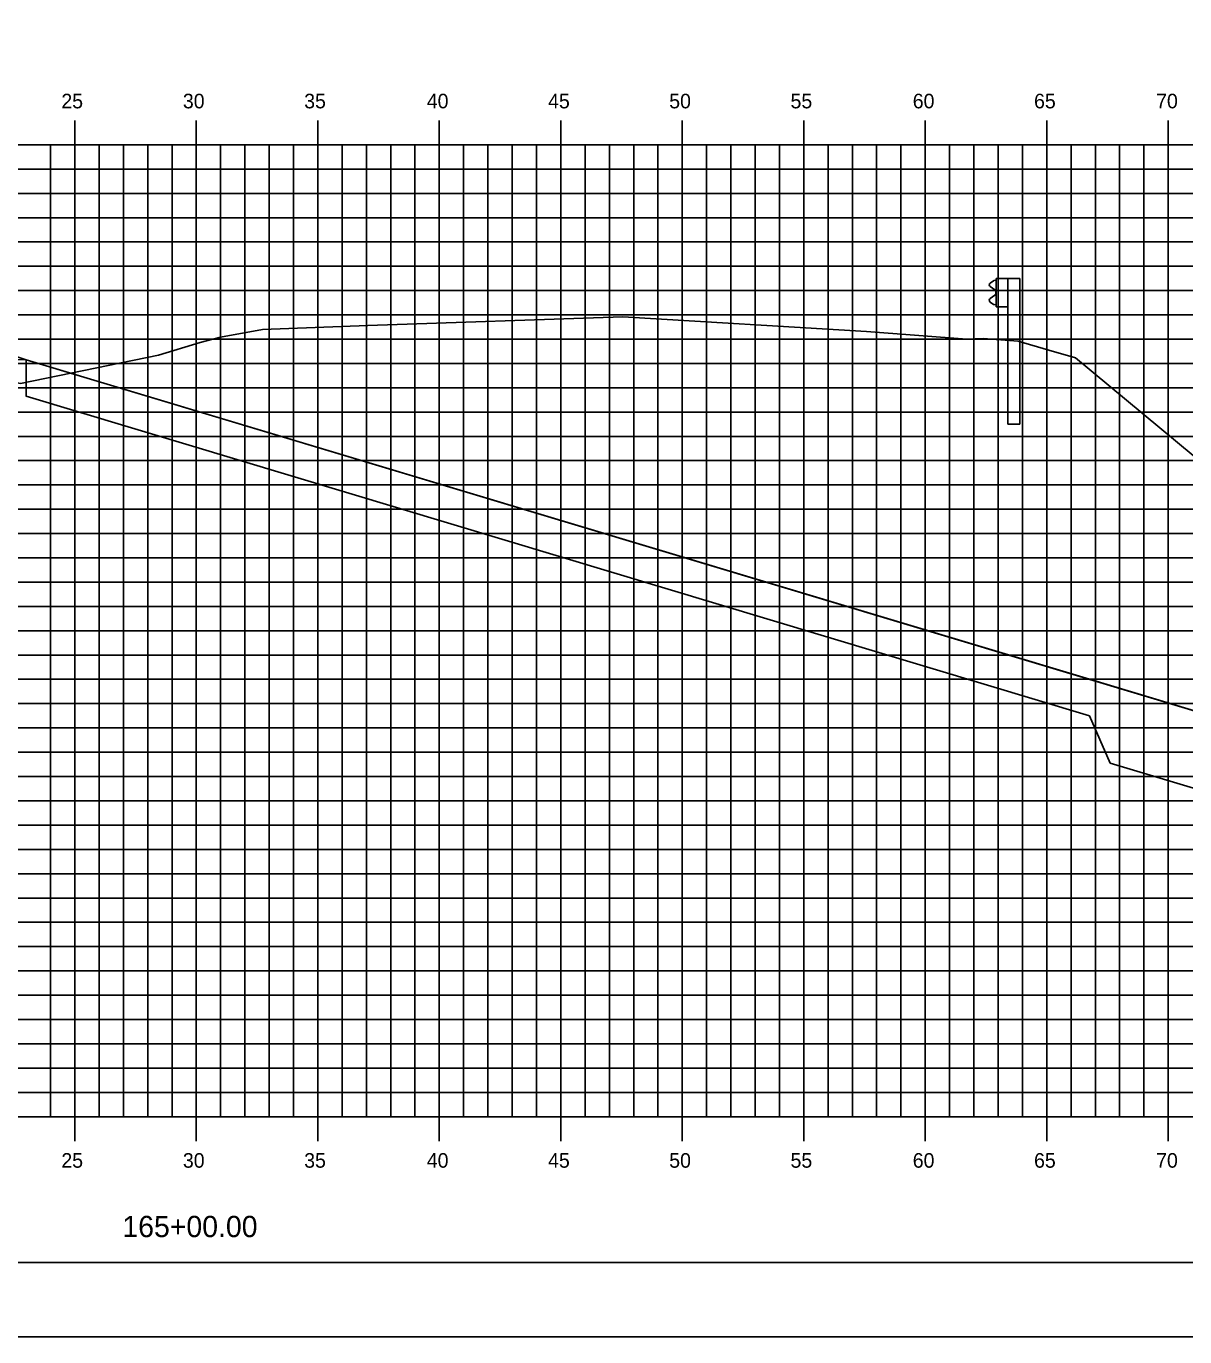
# Model space of a CAD drawing. Extents: x 850598 to 870284, y 366541 to 366651.
# Drawn here: x 854665.5 to 854713.2, y 366541.2 to 366595.1 of the extents above; entities that cross this region are included whole.
import ezdxf

# ---------------------------------------------------------------- set-up
doc = ezdxf.new("R2010")
doc.units = 0
for name, color, linetype in [('BORDER', 7, 'Continuous'), ('D_Drainage_RipRap', 7, 'Continuous'), ('D_Roadway_Centerline', 7, 'Continuous'), ('D_Roadway_SlopeLines', 7, 'Continuous'), ('D_Roadway_SubGrade', 7, 'Continuous'), ('H_V ANNOTATION', 7, 'Continuous'), ('MAJOR', 7, 'Continuous'), ('MINOR', 7, 'Continuous'), ('PLOT BOUNDARY', 7, 'Continuous'), ('S_Guardrail_Beam', 7, 'Continuous'), ('S_Roadway_Centerline', 7, 'Continuous')]:
    doc.layers.add(name, color=color, linetype=linetype)

msp = doc.modelspace()

# ---------------------------------------------------------------- linework, layer by layer
at = {"layer": 'BORDER'}
msp.add_line((854597.515, 366544.225), (854757.515, 366544.225), dxfattribs=at)
at = {"layer": 'D_Drainage_RipRap'}
msp.add_lwpolyline([(854709.27, 366568.225), (854719.375, 366565.189), (854729.237, 366562.225), (854726.237, 366559.225), (854723.237, 366559.225), (854720.237, 366561.739), (854710.132, 366564.775), (854709.27, 366566.725), (854665.515, 366579.873), (854665.515, 366581.373)], close=True, dxfattribs=at)
at = {"layer": 'D_Roadway_Centerline'}
msp.add_lwpolyline([(854613.486, 366578.817), (854617.515, 366580.16), (854621.317, 366581.427), (854627.515, 366583.493), (854631.515, 366583.733), (854642.515, 366584.063), (854653.515, 366583.733), (854657.515, 366583.493), (854659.515, 366583.373), (854665.515, 366581.373), (854709.27, 366568.225), (854719.375, 366565.189), (854729.237, 366562.225), (854733.237, 366562.225)], dxfattribs=at)
at = {"layer": 'D_Roadway_SlopeLines'}
msp.add_lwpolyline([(854665.515, 366581.373), (854729.237, 366562.225), (854729.237, 366562.225)], dxfattribs=at)
at = {"layer": 'D_Roadway_SubGrade'}
msp.add_lwpolyline([(854653.515, 366583.233), (854654.515, 366583.173), (854654.515, 366583.423), (854659.515, 366583.123), (854659.515, 366583.373), (854665.515, 366581.373), (854653.515, 366581.733)], close=True, dxfattribs=at)
at = {"layer": 'MAJOR'}
for p, q in [((854667.515, 366591.227), (854667.515, 366590.225)), ((854667.515, 366591.227), (854667.515, 366590.225)), ((854672.515, 366591.227), (854672.515, 366590.225)), ((854672.515, 366591.227), (854672.515, 366590.225)), ((854677.515, 366591.227), (854677.515, 366590.225)), ((854677.515, 366591.227), (854677.515, 366590.225)), ((854682.515, 366591.227), (854682.515, 366590.225)), ((854682.515, 366591.227), (854682.515, 366590.225)), ((854687.515, 366591.227), (854687.515, 366590.225)), ((854687.515, 366591.227), (854687.515, 366590.225)), ((854692.515, 366591.227), (854692.515, 366590.225)), ((854692.515, 366591.227), (854692.515, 366590.225)), ((854697.515, 366591.227), (854697.515, 366590.225)), ((854697.515, 366591.227), (854697.515, 366590.225)), ((854702.515, 366591.227), (854702.515, 366590.225)), ((854702.515, 366591.227), (854702.515, 366590.225)), ((854707.515, 366591.227), (854707.515, 366590.225)), ((854707.515, 366591.227), (854707.515, 366590.225)), ((854712.515, 366591.227), (854712.515, 366590.225)), ((854712.515, 366591.227), (854712.515, 366590.225)), ((854602.515, 366590.225), (854742.515, 366590.225)), ((854602.515, 366590.225), (854742.515, 366590.225)), ((854602.515, 366590.225), (854742.515, 366590.225)), ((854602.515, 366590.225), (854742.515, 366590.225)), ((854667.515, 366550.225), (854667.515, 366590.225)), ((854667.515, 366550.225), (854667.515, 366590.225)), ((854672.515, 366550.225), (854672.515, 366590.225)), ((854672.515, 366550.225), (854672.515, 366590.225)), ((854677.515, 366550.225), (854677.515, 366590.225)), ((854677.515, 366550.225), (854677.515, 366590.225)), ((854682.515, 366550.225), (854682.515, 366590.225)), ((854682.515, 366550.225), (854682.515, 366590.225)), ((854687.515, 366550.225), (854687.515, 366590.225)), ((854687.515, 366550.225), (854687.515, 366590.225)), ((854692.515, 366550.225), (854692.515, 366590.225)), ((854692.515, 366550.225), (854692.515, 366590.225)), ((854697.515, 366550.225), (854697.515, 366590.225)), ((854697.515, 366550.225), (854697.515, 366590.225)), ((854702.515, 366550.225), (854702.515, 366590.225)), ((854702.515, 366550.225), (854702.515, 366590.225)), ((854707.515, 366550.225), (854707.515, 366590.225)), ((854707.515, 366550.225), (854707.515, 366590.225)), ((854712.515, 366550.225), (854712.515, 366590.225)), ((854712.515, 366550.225), (854712.515, 366590.225)), ((854602.515, 366585.225), (854742.515, 366585.225)), ((854602.515, 366585.225), (854742.515, 366585.225)), ((854602.515, 366580.225), (854742.515, 366580.225)), ((854602.515, 366580.225), (854742.515, 366580.225)), ((854602.515, 366575.225), (854742.515, 366575.225)), ((854602.515, 366575.225), (854742.515, 366575.225)), ((854602.515, 366570.225), (854742.515, 366570.225)), ((854602.515, 366570.225), (854742.515, 366570.225)), ((854602.515, 366565.225), (854742.515, 366565.225)), ((854602.515, 366565.225), (854742.515, 366565.225)), ((854602.515, 366560.225), (854742.515, 366560.225)), ((854602.515, 366560.225), (854742.515, 366560.225)), ((854602.515, 366555.225), (854742.515, 366555.225)), ((854602.515, 366555.225), (854742.515, 366555.225)), ((854602.515, 366550.225), (854742.515, 366550.225)), ((854602.515, 366550.225), (854742.515, 366550.225)), ((854602.515, 366550.225), (854742.515, 366550.225)), ((854602.515, 366550.225), (854742.515, 366550.225)), ((854667.515, 366549.223), (854667.515, 366550.225)), ((854667.515, 366549.223), (854667.515, 366550.225)), ((854672.515, 366549.223), (854672.515, 366550.225)), ((854672.515, 366549.223), (854672.515, 366550.225)), ((854677.515, 366549.223), (854677.515, 366550.225)), ((854677.515, 366549.223), (854677.515, 366550.225)), ((854682.515, 366549.223), (854682.515, 366550.225)), ((854682.515, 366549.223), (854682.515, 366550.225)), ((854687.515, 366549.223), (854687.515, 366550.225)), ((854687.515, 366549.223), (854687.515, 366550.225)), ((854692.515, 366549.223), (854692.515, 366550.225)), ((854692.515, 366549.223), (854692.515, 366550.225)), ((854697.515, 366549.223), (854697.515, 366550.225)), ((854697.515, 366549.223), (854697.515, 366550.225)), ((854702.515, 366549.223), (854702.515, 366550.225)), ((854702.515, 366549.223), (854702.515, 366550.225)), ((854707.515, 366549.223), (854707.515, 366550.225)), ((854707.515, 366549.223), (854707.515, 366550.225)), ((854712.515, 366549.223), (854712.515, 366550.225)), ((854712.515, 366549.223), (854712.515, 366550.225))]:
    msp.add_line(p, q, dxfattribs=at)
at = {"layer": 'MINOR'}
for p, q in [((854666.515, 366550.225), (854666.515, 366590.225)), ((854666.515, 366550.225), (854666.515, 366590.225)), ((854668.515, 366550.225), (854668.515, 366590.225)), ((854668.515, 366550.225), (854668.515, 366590.225)), ((854669.515, 366550.225), (854669.515, 366590.225)), ((854669.515, 366550.225), (854669.515, 366590.225)), ((854670.515, 366550.225), (854670.515, 366590.225)), ((854670.515, 366550.225), (854670.515, 366590.225)), ((854671.515, 366550.225), (854671.515, 366590.225)), ((854671.515, 366550.225), (854671.515, 366590.225)), ((854673.515, 366550.225), (854673.515, 366590.225)), ((854673.515, 366550.225), (854673.515, 366590.225)), ((854674.515, 366550.225), (854674.515, 366590.225)), ((854674.515, 366550.225), (854674.515, 366590.225)), ((854675.515, 366550.225), (854675.515, 366590.225)), ((854675.515, 366550.225), (854675.515, 366590.225)), ((854676.515, 366550.225), (854676.515, 366590.225)), ((854676.515, 366550.225), (854676.515, 366590.225)), ((854678.515, 366550.225), (854678.515, 366590.225)), ((854678.515, 366550.225), (854678.515, 366590.225)), ((854679.515, 366550.225), (854679.515, 366590.225)), ((854679.515, 366550.225), (854679.515, 366590.225)), ((854680.515, 366550.225), (854680.515, 366590.225)), ((854680.515, 366550.225), (854680.515, 366590.225)), ((854681.515, 366550.225), (854681.515, 366590.225)), ((854681.515, 366550.225), (854681.515, 366590.225)), ((854683.515, 366550.225), (854683.515, 366590.225)), ((854683.515, 366550.225), (854683.515, 366590.225)), ((854684.515, 366550.225), (854684.515, 366590.225)), ((854684.515, 366550.225), (854684.515, 366590.225)), ((854685.515, 366550.225), (854685.515, 366590.225)), ((854685.515, 366550.225), (854685.515, 366590.225)), ((854686.515, 366550.225), (854686.515, 366590.225)), ((854686.515, 366550.225), (854686.515, 366590.225)), ((854688.515, 366550.225), (854688.515, 366590.225)), ((854688.515, 366550.225), (854688.515, 366590.225)), ((854689.515, 366550.225), (854689.515, 366590.225)), ((854689.515, 366550.225), (854689.515, 366590.225)), ((854690.515, 366550.225), (854690.515, 366590.225)), ((854690.515, 366550.225), (854690.515, 366590.225)), ((854691.515, 366550.225), (854691.515, 366590.225)), ((854691.515, 366550.225), (854691.515, 366590.225)), ((854693.515, 366550.225), (854693.515, 366590.225)), ((854693.515, 366550.225), (854693.515, 366590.225)), ((854694.515, 366550.225), (854694.515, 366590.225)), ((854694.515, 366550.225), (854694.515, 366590.225)), ((854695.515, 366550.225), (854695.515, 366590.225)), ((854695.515, 366550.225), (854695.515, 366590.225)), ((854696.515, 366550.225), (854696.515, 366590.225)), ((854696.515, 366550.225), (854696.515, 366590.225)), ((854698.515, 366550.225), (854698.515, 366590.225)), ((854698.515, 366550.225), (854698.515, 366590.225)), ((854699.515, 366550.225), (854699.515, 366590.225)), ((854699.515, 366550.225), (854699.515, 366590.225)), ((854700.515, 366550.225), (854700.515, 366590.225)), ((854700.515, 366550.225), (854700.515, 366590.225)), ((854701.515, 366550.225), (854701.515, 366590.225)), ((854701.515, 366550.225), (854701.515, 366590.225)), ((854703.515, 366550.225), (854703.515, 366590.225)), ((854703.515, 366550.225), (854703.515, 366590.225)), ((854704.515, 366550.225), (854704.515, 366590.225)), ((854704.515, 366550.225), (854704.515, 366590.225)), ((854705.515, 366550.225), (854705.515, 366590.225)), ((854705.515, 366550.225), (854705.515, 366590.225)), ((854706.515, 366550.225), (854706.515, 366590.225)), ((854706.515, 366550.225), (854706.515, 366590.225)), ((854708.515, 366550.225), (854708.515, 366590.225)), ((854708.515, 366550.225), (854708.515, 366590.225)), ((854709.515, 366550.225), (854709.515, 366590.225)), ((854709.515, 366550.225), (854709.515, 366590.225)), ((854710.515, 366550.225), (854710.515, 366590.225)), ((854710.515, 366550.225), (854710.515, 366590.225)), ((854711.515, 366550.225), (854711.515, 366590.225)), ((854711.515, 366550.225), (854711.515, 366590.225)), ((854602.515, 366589.225), (854742.515, 366589.225)), ((854602.515, 366589.225), (854742.515, 366589.225)), ((854602.515, 366588.225), (854742.515, 366588.225)), ((854602.515, 366588.225), (854742.515, 366588.225)), ((854602.515, 366587.225), (854742.515, 366587.225)), ((854602.515, 366587.225), (854742.515, 366587.225)), ((854602.515, 366586.225), (854742.515, 366586.225)), ((854602.515, 366586.225), (854742.515, 366586.225)), ((854602.515, 366584.225), (854742.515, 366584.225)), ((854602.515, 366584.225), (854742.515, 366584.225)), ((854602.515, 366583.225), (854742.515, 366583.225)), ((854602.515, 366583.225), (854742.515, 366583.225)), ((854602.515, 366582.225), (854742.515, 366582.225)), ((854602.515, 366582.225), (854742.515, 366582.225)), ((854602.515, 366581.225), (854742.515, 366581.225)), ((854602.515, 366581.225), (854742.515, 366581.225)), ((854602.515, 366579.225), (854742.515, 366579.225)), ((854602.515, 366579.225), (854742.515, 366579.225)), ((854602.515, 366578.225), (854742.515, 366578.225)), ((854602.515, 366578.225), (854742.515, 366578.225)), ((854602.515, 366577.225), (854742.515, 366577.225)), ((854602.515, 366577.225), (854742.515, 366577.225)), ((854602.515, 366576.225), (854742.515, 366576.225)), ((854602.515, 366576.225), (854742.515, 366576.225)), ((854602.515, 366574.225), (854742.515, 366574.225)), ((854602.515, 366574.225), (854742.515, 366574.225)), ((854602.515, 366573.225), (854742.515, 366573.225)), ((854602.515, 366573.225), (854742.515, 366573.225)), ((854602.515, 366572.225), (854742.515, 366572.225)), ((854602.515, 366572.225), (854742.515, 366572.225)), ((854602.515, 366571.225), (854742.515, 366571.225)), ((854602.515, 366571.225), (854742.515, 366571.225)), ((854602.515, 366569.225), (854742.515, 366569.225)), ((854602.515, 366569.225), (854742.515, 366569.225)), ((854602.515, 366568.225), (854742.515, 366568.225)), ((854602.515, 366568.225), (854742.515, 366568.225)), ((854602.515, 366567.225), (854742.515, 366567.225)), ((854602.515, 366567.225), (854742.515, 366567.225)), ((854602.515, 366566.225), (854742.515, 366566.225)), ((854602.515, 366566.225), (854742.515, 366566.225)), ((854602.515, 366564.225), (854742.515, 366564.225)), ((854602.515, 366564.225), (854742.515, 366564.225)), ((854602.515, 366563.225), (854742.515, 366563.225)), ((854602.515, 366563.225), (854742.515, 366563.225)), ((854602.515, 366562.225), (854742.515, 366562.225)), ((854602.515, 366562.225), (854742.515, 366562.225)), ((854602.515, 366561.225), (854742.515, 366561.225)), ((854602.515, 366561.225), (854742.515, 366561.225)), ((854602.515, 366559.225), (854742.515, 366559.225)), ((854602.515, 366559.225), (854742.515, 366559.225)), ((854602.515, 366558.225), (854742.515, 366558.225)), ((854602.515, 366558.225), (854742.515, 366558.225)), ((854602.515, 366557.225), (854742.515, 366557.225)), ((854602.515, 366557.225), (854742.515, 366557.225)), ((854602.515, 366556.225), (854742.515, 366556.225)), ((854602.515, 366556.225), (854742.515, 366556.225)), ((854602.515, 366554.225), (854742.515, 366554.225)), ((854602.515, 366554.225), (854742.515, 366554.225)), ((854602.515, 366553.225), (854742.515, 366553.225)), ((854602.515, 366553.225), (854742.515, 366553.225)), ((854602.515, 366552.225), (854742.515, 366552.225)), ((854602.515, 366552.225), (854742.515, 366552.225)), ((854602.515, 366551.225), (854742.515, 366551.225)), ((854602.515, 366551.225), (854742.515, 366551.225))]:
    msp.add_line(p, q, dxfattribs=at)
at = {"layer": 'PLOT BOUNDARY'}
msp.add_lwpolyline([(854589.422, 366541.166), (854759.422, 366541.166), (854759.422, 366651.166), (854589.422, 366651.166)], close=True, dxfattribs=at)
at = {"layer": 'S_Guardrail_Beam'}
for p, q in [((854705.329, 366584.631), (854705.185, 366584.531)), ((854705.428, 366584.653), (854705.346, 366584.638)), ((854705.428, 366584.726), (854705.917, 366584.726)), ((854705.428, 366583.559), (854705.428, 366584.726)), ((854705.917, 366584.726), (854706.409, 366584.726)), ((854705.917, 366584.726), (854705.917, 366583.559)), ((854706.409, 366584.726), (854706.409, 366578.726)), ((854705.185, 366584.388), (854705.381, 366584.252)), ((854705.381, 366584.032), (854705.185, 366583.896)), ((854705.414, 366584.188), (854705.414, 366584.097)), ((854705.185, 366583.753), (854705.329, 366583.653)), ((854705.346, 366583.646), (854705.428, 366583.632)), ((854705.917, 366583.559), (854705.428, 366583.559)), ((854705.917, 366578.726), (854705.917, 366583.559)), ((854705.917, 366578.726), (854706.409, 366578.726))]:
    msp.add_line(p, q, dxfattribs=at)
for centre, major_axis, start_param, end_param in [((854705.353, 366584.597), (-0.0417, 0), 4.886922, 5.323254), ((854705.236, 366584.46), (-0.0877, 0), 5.323254, 7.243116), ((854705.336, 366584.188), (0.0789, 0), 0, 0.959931), ((854705.336, 366584.097), (0.0789, 0), 5.323254, 6.283185), ((854705.236, 366583.825), (-0.0877, 0), 5.323254, 7.243116), ((854705.353, 366583.687), (-0.0417, 0), 0.959931, 1.396263)]:
    msp.add_ellipse(centre, major_axis=major_axis, ratio=0.995501, start_param=start_param, end_param=end_param, dxfattribs=at)
at = {"layer": 'S_Roadway_Centerline'}
msp.add_lwpolyline([(854602.515, 366578.83), (854615.571, 366578.814), (854630.339, 366579.665), (854660.07, 366581.266), (854661.98, 366581.045), (854663.433, 366580.774), (854665.278, 366580.403), (854670.957, 366581.568), (854672.67, 366582.082), (854673.509, 366582.307), (854675.239, 366582.617), (854679.579, 366582.784), (854690.068, 366583.142), (854700.096, 366582.544), (854704.221, 366582.228), (854704.893, 366582.247), (854706.34, 366582.142), (854707.597, 366581.773), (854708.694, 366581.458), (854719.751, 366572.279), (854721.305, 366571.004), (854725.279, 366565.745), (854728.249, 366564.329), (854742.515, 366558.314)], dxfattribs=at)

# ---------------------------------------------------------------- texts
at = {"layer": 'H_V ANNOTATION'}
for s, height, p in [('25', 0.6, (854666.961, 366591.725)), ('30', 0.6, (854671.963, 366591.725)), ('35', 0.6, (854676.955, 366591.725)), ('40', 0.6, (854682.001, 366591.725)), ('45', 0.6, (854686.993, 366591.725)), ('50', 0.6, (854691.979, 366591.725)), ('55', 0.6, (854696.971, 366591.725)), ('60', 0.6, (854702.001, 366591.725)), ('65', 0.6, (854706.993, 366591.725)), ('70', 0.6, (854712.017, 366591.725)), ('25', 0.6, (854666.961, 366548.125)), ('30', 0.6, (854671.963, 366548.125)), ('35', 0.6, (854676.955, 366548.125)), ('40', 0.6, (854682.001, 366548.125)), ('45', 0.6, (854686.993, 366548.125)), ('50', 0.6, (854691.979, 366548.125)), ('55', 0.6, (854696.971, 366548.125)), ('60', 0.6, (854702.001, 366548.125)), ('65', 0.6, (854706.993, 366548.125)), ('70', 0.6, (854712.017, 366548.125)), ('165+00.00', 0.875, (854669.472, 366545.268))]:
    msp.add_text(s, height=height, dxfattribs=at).set_placement(p)
at = {"layer": 'S_Roadway_Centerline'}
for s, p in [('C', (854690.063, 366583.142)), ('L', (854690.068, 366583.134))]:
    msp.add_text(s, height=0.0146, dxfattribs=at).set_placement(p)

doc.saveas('drawing.dxf')
